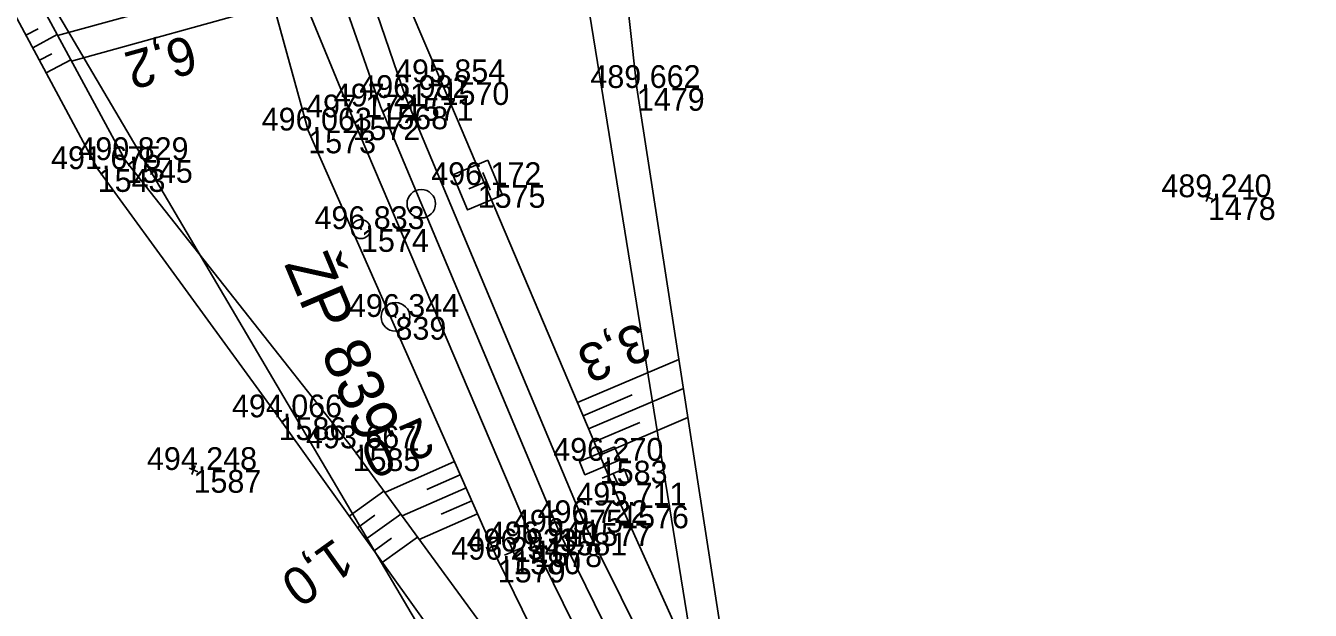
# Model space of a CAD drawing. Extents: x -1234191 to 23050, y -1290331 to -741191.
# Drawn here: x -865282.1 to -865214.4, y -1106989.1 to -1106958.3 of the extents above; entities that cross this region are included whole.
import ezdxf

# ---------------------------------------------------------------- set-up
doc = ezdxf.new("R2010")
doc.units = 0
for name, color, linetype in [('Vrstva 1', 7, 'Continuous'), ('Vrstva 33', 7, 'Continuous'), ('Vrstva 4', 7, 'Continuous'), ('Vrstva 48', 7, 'Continuous'), ('Vrstva 49', 7, 'Continuous'), ('Vrstva 53', 7, 'Continuous'), ('Vrstva 60', 7, 'Continuous'), ('Vrstva 61', 7, 'Continuous'), ('Vrstva 63', 7, 'Continuous'), ('Vrstva 7', 7, 'Continuous')]:
    doc.layers.add(name, color=color, linetype=linetype)

msp = doc.modelspace()

# ---------------------------------------------------------------- linework, layer by layer
at = {"layer": 'Vrstva 1'}
msp.add_lwpolyline([(-865261.699, -1106689.97), (-865270.219, -1106713.528), (-865277.085, -1106737.457), (-865282.34, -1106761.773), (-865285.987, -1106786.571), (-865287.951, -1106811.513), (-865288.192, -1106838.095), (-865286.591, -1106863.958), (-865283.288, -1106889.29), (-865278.338, -1106914.258), (-865271.607, -1106938.957), (-865263.388, -1106962.534), (-865253.95, -1106984.989), (-865244.298, -1107004.676)], dxfattribs=at)
at = {"layer": 'Vrstva 33'}
for p, q in [((-865257.991, -1106966.02), (-865257.603, -1106966.942)), ((-865257.797, -1106966.481), (-865258.719, -1106966.869))]:
    msp.add_line(p, q, dxfattribs=at)
for points in [[(-865257.724, -1106965.366), (-865256.949, -1106967.209), (-865258.792, -1106967.984), (-865259.567, -1106966.141), (-865257.724, -1106965.366)], [(-865251.704, -1106982.123), (-865250.548, -1106981.637)], [(-865250.548, -1106981.637), (-865250.346, -1106982.118)], [(-865250.916, -1106982.358), (-865251.118, -1106981.877)], [(-865250.346, -1106982.118), (-865250.333, -1106982.284), (-865250.477, -1106982.465), (-865250.579, -1106982.507), (-865250.814, -1106982.486), (-865250.916, -1106982.358)]]:
    msp.add_lwpolyline(points, dxfattribs=at)
msp.add_lwpolyline([(-865251.043, -1106980.472), (-865250.754, -1106981.158), (-865252.611, -1106981.938), (-865252.9, -1106981.252)], close=True, dxfattribs=at)
at = {"layer": 'Vrstva 4'}
for points in [[(-865271.546, -1106933.148), (-865268.35, -1106943.652), (-865262.047, -1106962.084), (-865252.653, -1106984.491), (-865242.907, -1107004.086), (-865232.532, -1107023.127), (-865221.463, -1107041.92), (-865210.157, -1107060.852), (-865189.556, -1107095.172), (-865177.266, -1107115.105), (-865166.118, -1107134.161), (-865154.625, -1107154.221), (-865144.258, -1107174.297), (-865133.393, -1107196.861), (-865123.276, -1107221.779), (-865114.211, -1107247.333), (-865107.129, -1107271.341), (-865101.448, -1107293.469), (-865096.61, -1107315.669), (-865092.201, -1107337.756), (-865087.926, -1107360.529), (-865078.962, -1107409.771)], [(-865076.811, -1107408.532), (-865086.189, -1107360.285), (-865090.854, -1107337.52), (-865095.492, -1107315.588), (-865100.083, -1107293.182), (-865105.981, -1107271.036), (-865113.061, -1107246.917), (-865121.966, -1107221.368), (-865132.253, -1107196.444), (-865143.241, -1107173.506), (-865153.523, -1107153.567), (-865165.023, -1107133.505), (-865176.147, -1107114.267), (-865188.183, -1107094.575), (-865209.174, -1107060.36), (-865220.237, -1107041.203), (-865231.426, -1107022.526), (-865239.739, -1107008.359), (-865244.252, -1106997.868), (-865250.703, -1106983.562), (-865260.161, -1106961.255), (-865267.751, -1106943.47), (-865268.35, -1106943.652)], [(-865245.581, -1107005.362), (-865255.275, -1106985.606), (-865264.853, -1106963.106), (-865272.498, -1106944.548), (-865267.185, -1106963.801), (-865257.198, -1106986.417), (-865247.396, -1107006.442)]]:
    msp.add_lwpolyline(points, dxfattribs=at)
at = {"layer": 'Vrstva 48'}
for p, q in [((-865269.405, -1106955.755), (-865280.39, -1106958.786)), ((-865269.006, -1106957.201), (-865279.658, -1106960.14)), ((-865282.058, -1106958.779), (-865281.412, -1106958.434)), ((-865281.704, -1106959.44), (-865280.411, -1106958.748)), ((-865281.349, -1106960.102), (-865280.702, -1106959.755)), ((-865280.995, -1106960.763), (-865279.698, -1106960.067)), ((-865253.002, -1106978.141), (-865247.656, -1106975.874)), ((-865252.709, -1106978.831), (-865250.123, -1106977.735)), ((-865252.416, -1106979.522), (-865247.42, -1106977.403)), ((-865251.831, -1106980.903), (-865247.183, -1106978.932)), ((-865252.123, -1106980.212), (-865249.712, -1106979.19)), ((-865259.479, -1106981.252), (-865263.15, -1106982.873)), ((-865259.176, -1106981.938), (-865260.937, -1106982.715)), ((-865265.028, -1106984.121), (-865263.196, -1106982.81)), ((-865258.873, -1106982.624), (-865262.245, -1106984.112)), ((-865258.57, -1106983.31), (-865260.181, -1106984.021)), ((-865264.592, -1106984.731), (-865263.673, -1106984.073)), ((-865264.155, -1106985.341), (-865262.311, -1106984.021)), ((-865258.267, -1106983.996), (-865261.339, -1106985.352)), ((-865263.719, -1106985.95), (-865262.794, -1106985.289)), ((-865263.283, -1106986.56), (-865261.426, -1106985.232))]:
    msp.add_line(p, q, dxfattribs=at)
at = {"layer": 'Vrstva 49'}
for p, q in [((-865220.017, -1106967.222), (-865219.555, -1106967.41)), ((-865219.692, -1106967.085), (-865219.88, -1106967.547)), ((-865273.461, -1106981.596), (-865272.999, -1106981.784)), ((-865273.136, -1106981.459), (-865273.324, -1106981.921))]:
    msp.add_line(p, q, dxfattribs=at)
for points in [[(-865267.956, -1106942.796), (-865267.751, -1106943.47), (-865260.161, -1106961.255), (-865250.703, -1106983.562), (-865244.252, -1106997.868)], [(-865247.396, -1107006.442), (-865257.198, -1106986.417), (-865267.185, -1106963.801), (-865272.498, -1106944.548), (-865272.62, -1106944.149)], [(-865249.738, -1107007.477), (-865257.637, -1106994.452), (-865268.752, -1106978.915), (-865278.278, -1106965.835), (-865284.218, -1106954.747), (-865282.057, -1106951.112)], [(-865128.669, -1107224.012), (-865138.581, -1107199.148), (-865149.099, -1107176.459), (-865159.174, -1107156.369), (-865166.343, -1107143.763), (-865166.648, -1107142.995), (-865171.14, -1107136.463), (-865181.729, -1107117.736), (-865193.66, -1107097.685), (-865213.728, -1107062.352), (-865225.068, -1107044.055), (-865236.527, -1107025.406), (-865247.396, -1107006.442), (-865254.285, -1106995.006), (-865264.849, -1106980.548), (-865276.84, -1106965.358), (-865282.927, -1106954.089), (-865282.057, -1106951.112), (-865282.008, -1106951.196), (-865281.781, -1106951.679)], [(-865239.739, -1107008.359), (-865244.252, -1106997.868), (-865249.872, -1106961.558), (-865250.992, -1106951.358)]]:
    msp.add_lwpolyline(points, dxfattribs=at)
at = {"layer": 'Vrstva 53'}
for points in [[(-865238.815, -1106657.436), (-865256.949, -1106698.525), (-865276.739, -1106765.168), (-865279.745, -1106831.088), (-865265.557, -1106893.793), (-865256.252, -1106933.641), (-865247.137, -1106989.913), (-865222.8, -1107004.87), (-865201.31, -1107030.96), (-865196.446, -1107073.734), (-865163.462, -1107128.745), (-865136.193, -1107176.026), (-865109.589, -1107240.553), (-865092.985, -1107247.137), (-865086.635, -1107264.131), (-865095.128, -1107273.624), (-865092.531, -1107296.418)], [(-865031.84, -1107728.7), (-865056.26, -1107614.01), (-865082.13, -1107527.34), (-865093.979, -1107443.046), (-865102.44, -1107349.87), (-865111.697, -1107288.183), (-865115.782, -1107279.624), (-865126.55, -1107239.39), (-865152.22, -1107173.12), (-865183.777, -1107119.15), (-865210.507, -1107089.362), (-865241.354, -1107035.567), (-865260.95, -1106990.6), (-865287.431, -1106945.67), (-865298.943, -1106904.637), (-865299.653, -1106898.631), (-865300.82, -1106833.27), (-865292.282, -1106759.439), (-865281.001, -1106690.918)]]:
    msp.add_lwpolyline(points, dxfattribs=at)
at = {"layer": 'Vrstva 60'}
for p, q in [((-865260.161, -1106961.255), (-865260.161, -1106961.255)), ((-865262.047, -1106962.084), (-865262.047, -1106962.084)), ((-865249.872, -1106961.558), (-865249.872, -1106961.558)), ((-865263.388, -1106962.534), (-865263.388, -1106962.534)), ((-865264.853, -1106963.106), (-865264.853, -1106963.106)), ((-865267.185, -1106963.801), (-865267.185, -1106963.801)), ((-865276.84, -1106965.358), (-865276.84, -1106965.358)), ((-865278.278, -1106965.835), (-865278.278, -1106965.835)), ((-865258.258, -1106966.675), (-865258.258, -1106966.675)), ((-865219.786, -1106967.316), (-865219.786, -1106967.316)), ((-865264.406, -1106968.995), (-865264.406, -1106968.995)), ((-865262.589, -1106973.624), (-865262.589, -1106973.624)), ((-865268.752, -1106978.915), (-865268.752, -1106978.915)), ((-865264.849, -1106980.548), (-865264.849, -1106980.548)), ((-865273.23, -1106981.69), (-865273.23, -1106981.69)), ((-865251.827, -1106981.205), (-865251.827, -1106981.205)), ((-865250.703, -1106983.562), (-865250.703, -1106983.562)), ((-865252.653, -1106984.491), (-865252.653, -1106984.491)), ((-865253.95, -1106984.989), (-865253.95, -1106984.989)), ((-865255.275, -1106985.606), (-865255.275, -1106985.606)), ((-865257.198, -1106986.417), (-865257.198, -1106986.417)), ((-865256.387, -1106985.986), (-865256.387, -1106985.986))]:
    msp.add_line(p, q, dxfattribs=at)
at = {"layer": 'Vrstva 63'}
msp.add_line((-865262.608, -1106973.578), (-865262.57, -1106973.67), dxfattribs=at)
msp.add_circle((-865262.589, -1106973.624), 0.756, dxfattribs=at)
at = {"layer": 'Vrstva 7'}
for p, q in [((-865264.425, -1106968.949), (-865264.387, -1106969.041)), ((-865255.926, -1106985.792), (-865256.848, -1106986.18)), ((-865256.581, -1106985.525), (-865256.193, -1106986.447))]:
    msp.add_line(p, q, dxfattribs=at)
for centre, radius in [((-865261.233, -1106967.661), 0.75), ((-865264.406, -1106968.995), 0.5)]:
    msp.add_circle(centre, radius, dxfattribs=at)

# ---------------------------------------------------------------- texts
at = {"layer": 'Vrstva 48'}
for s, rotation, p in [('6,2', 195.42553, (-865273.41, -1106958.749)), ('3,3', 202.97658, (-865249.729, -1106973.873)), ('2,0', 203.82577, (-865261.167, -1106978.873)), ('1,0', 215.57952, (-865265.763, -1106985.222))]:
    msp.add_text(s, height=2, rotation=rotation, dxfattribs=at).set_placement(p)
at = {"layer": 'Vrstva 60'}
for s, p in [('1570', (-865260.161, -1106962.455)), ('1571', (-865262.047, -1106963.284)), ('1479', (-865249.872, -1106962.758)), ('1568', (-865263.388, -1106963.734)), ('1572', (-865264.853, -1106964.306)), ('1573', (-865267.185, -1106965.001)), ('1545', (-865276.84, -1106966.558)), ('1543', (-865278.278, -1106967.035)), ('1575', (-865258.258, -1106967.875)), ('1478', (-865219.786, -1106968.516)), ('1574', (-865264.406, -1106970.195)), ('839', (-865262.589, -1106974.824)), ('1586', (-865268.752, -1106980.115)), ('1585', (-865264.849, -1106981.748)), ('1587', (-865273.23, -1106982.89)), ('1583', (-865251.827, -1106982.405)), ('1576', (-865250.703, -1106984.762)), ('1577', (-865252.653, -1106985.691)), ('1581', (-865253.95, -1106986.189)), ('1578', (-865255.275, -1106986.806)), ('1579', (-865257.198, -1106987.617)), ('1580', (-865256.387, -1106987.186))]:
    msp.add_text(s, height=1.2, dxfattribs=at).set_placement(p)
at = {"layer": 'Vrstva 61'}
for s, p in [('495.854', (-865262.612, -1106961.255)), ('489.662', (-865252.32, -1106961.558)), ('497.217', (-865265.84, -1106962.534)), ('496.982', (-865264.495, -1106962.084)), ('497.172', (-865267.301, -1106963.106)), ('496.063', (-865269.637, -1106963.801)), ('490.829', (-865279.294, -1106965.358)), ('491.675', (-865280.734, -1106965.835)), ('496.172', (-865260.706, -1106966.675)), ('489.240', (-865222.237, -1106967.316)), ('496.833', (-865266.858, -1106968.995)), ('496.344', (-865265.04, -1106973.624)), ('494.066', (-865271.204, -1106978.915)), ('493.667', (-865267.301, -1106980.548)), ('496.270', (-865254.278, -1106981.205)), ('494.248', (-865275.684, -1106981.69)), ('495.711', (-865253.06, -1106983.562)), ('496.975', (-865256.406, -1106984.989)), ('496.722', (-865255.101, -1106984.491)), ('496.940', (-865257.726, -1106985.606)), ('496.933', (-865258.839, -1106985.986)), ('496.254', (-865259.649, -1106986.417))]:
    msp.add_text(s, height=1.2, dxfattribs=at).set_placement(p)
at = {"layer": 'Vrstva 63'}
msp.add_text('ŽP 839', height=2.4, rotation=292.79737, dxfattribs=at).set_placement((-865268.473, -1106970.835))

doc.saveas('drawing.dxf')
